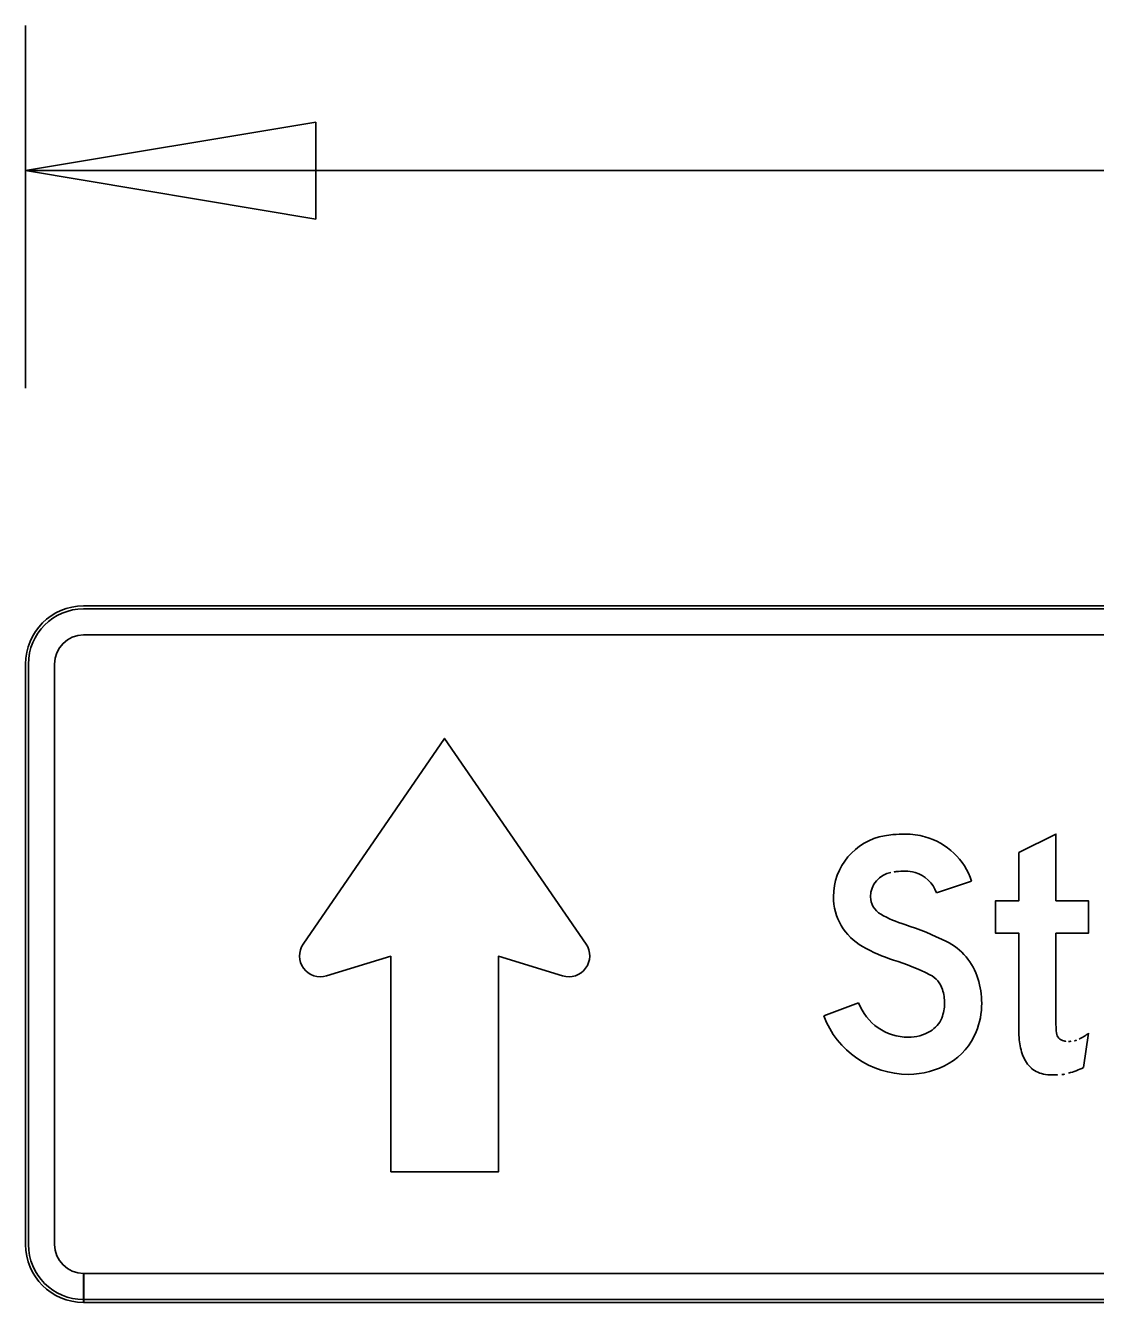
# Model space of a CAD drawing. Extents: x 1806251 to 1809821, y 414895 to 422886.
# Drawn here: x 1809677.2351 to 1809677.5116, y 415012.2906 to 415012.6206 of the extents above; entities that cross this region are included whole.
import ezdxf

# ---------------------------------------------------------------- set-up
doc = ezdxf.new("R2010")
doc.units = 0
for name, color, linetype in [('GSBWFILL', 7, 'Continuous'), ('GSCOLORFILL', 7, 'Continuous'), ('GSDIMS', 7, 'Continuous'), ('GSOUTLINE', 7, 'Continuous')]:
    doc.layers.add(name, color=color, linetype=linetype)

msp = doc.modelspace()

# ---------------------------------------------------------------- linework, layer by layer
at = {"layer": 'GSBWFILL'}
for p, q in [((1809677.94009, 415012.47057), (1809677.25009, 415012.47057)), ((1809677.25009, 415012.46307), (1809677.94009, 415012.46307)), ((1809677.23509, 415012.45557), (1809677.23509, 415012.30557)), ((1809677.24259, 415012.30557), (1809677.24259, 415012.45557)), ((1809677.50979, 415012.36017), (1809677.50852, 415012.35128)), ((1809677.25009, 415012.29057), (1809677.25009, 415012.29807)), ((1809677.94009, 415012.29807), (1809677.25017, 415012.29807)), ((1809677.25017, 415012.29807), (1809677.25017, 415012.29057)), ((1809677.25017, 415012.29057), (1809677.94009, 415012.29057))]:
    msp.add_line(p, q, dxfattribs=at)
for points in [[(1809677.37995, 415012.38318), (1809677.34339, 415012.43633), (1809677.30684, 415012.38318)], [(1809677.49179, 415012.36081), (1809677.49179, 415012.38597), (1809677.48579, 415012.38597), (1809677.48579, 415012.39437), (1809677.49179, 415012.39437), (1809677.49179, 415012.40684), (1809677.50139, 415012.41162), (1809677.50139, 415012.39437), (1809677.50979, 415012.39437), (1809677.50979, 415012.38597), (1809677.50139, 415012.38597), (1809677.50139, 415012.36229)], [(1809677.47048, 415012.39644), (1809677.47959, 415012.39947)], [(1809677.31289, 415012.37498), (1809677.32948, 415012.38005), (1809677.32948, 415012.32432)], [(1809677.32948, 415012.32432), (1809677.35731, 415012.32432), (1809677.35731, 415012.38005), (1809677.37389, 415012.37498)], [(1809677.45038, 415012.36802), (1809677.44139, 415012.36463)]]:
    msp.add_lwpolyline(points, dxfattribs=at)
for centre, radius, start, end in [((1809677.25009, 415012.45557), 0.015, 90, 180), ((1809677.25009, 415012.45557), 0.0075, 90, 180), ((1809677.25009, 415012.30557), 0.015, 180, 270), ((1809677.25009, 415012.30557), 0.0075, 180, 270)]:
    msp.add_arc(centre, radius, start, end, dxfattribs=at)
for centre, major_axis, ratio, start_param, end_param in [((1809677.45987, 415012.39544), (0, 0.01599), 0.999994, 0.175685, 1.570796), ((1809677.46162, 415012.38556), (0, 0.02603), 0.999994, 0.090794, 0.175685), ((1809677.46243, 415012.37673), (0, 0.0349), 0.999994, 6.283185, 6.373979), ((1809677.46243, 415012.39252), (0, 0.0191), 0.999994, 6.012094, 6.283185), ((1809677.4628, 415012.39388), (0, 0.01769), 0.999994, 5.034126, 6.012094), ((1809677.45987, 415012.39544), (0, 0.00639), 0.999994, 0.175685, 1.570796), ((1809677.46162, 415012.38556), (0, 0.01643), 0.999994, 0.090794, 0.175685), ((1809677.46243, 415012.37673), (0, 0.0253), 0.999994, 0, 0.090794), ((1809677.46243, 415012.39252), (0, 0.0095), 0.999994, 6.012094, 6.283185), ((1809677.4628, 415012.39388), (0, 0.00809), 0.999994, 5.034126, 6.012094), ((1809677.45867, 415012.39544), (0, 0.01479), 0.999994, 1.570796, 2.627164), ((1809677.45867, 415012.39544), (0, 0.00519), 0.999994, 1.570796, 2.627164), ((1809677.47222, 415012.41942), (0, 0.03274), 0.999994, 2.627164, 2.834816), ((1809677.43985, 415012.31721), (0, 0.07448), 0.999994, 5.820582, 5.976409), ((1809677.31131, 415012.38013), (0.00541, 0), 0.995577, 2.541204, 5.010095), ((1809677.37548, 415012.38013), (0.00541, 0), 0.995577, 4.414683, 6.883574), ((1809677.47222, 415012.41942), (0, 0.04234), 0.999994, 2.627164, 2.834816), ((1809677.46595, 415012.36956), (0, 0.01599), 0.999994, 5.010707, 5.820582), ((1809677.43985, 415012.31721), (0, 0.06488), 0.999994, 5.820582, 5.976409), ((1809677.46595, 415012.36956), (0, 0.00639), 0.999994, 5.010707, 5.820582), ((1809677.46048, 415012.36788), (0, 0.02171), 0.999994, 4.712389, 5.010707), ((1809677.46048, 415012.36788), (0, 0.01211), 0.999994, 4.712389, 5.010707), ((1809677.46324, 415012.37287), (0, 0.01375), 0.999994, 1.931277, 3.141593), ((1809677.46237, 415012.36788), (0, 0.01023), 0.999994, 4.331279, 4.712389), ((1809677.46237, 415012.36788), (0, 0.01983), 0.999994, 4.331279, 4.712389), ((1809677.46324, 415012.37287), (0, 0.02335), 0.999994, 1.931277, 3.141593), ((1809677.46542, 415012.36665), (0, 0.00693), 0.999994, 3.672524, 4.331279), ((1809677.46324, 415012.37037), (0, 0.01125), 0.999994, 3.141593, 3.672524), ((1809677.46542, 415012.36665), (0, 0.01653), 0.999994, 3.672524, 4.331279), ((1809677.51731, 415012.36081), (0, 0.02552), 0.999995, 1.570796, 1.662322), ((1809677.51791, 415012.36229), (0, 0.01652), 0.999995, 1.570796, 1.695783), ((1809677.5039, 415012.36053), (0, 0.0024), 0.999995, 1.695783, 2.93591), ((1809677.5017, 415012.36997), (0, 0.0127), 0.999995, 3.602705, 3.831871), ((1809677.50702, 415012.35972), (0, 0.01517), 0.999995, 1.653079, 1.937165), ((1809677.50462, 415012.36398), (0, 0.00593), 0.999995, 2.93591, 3.141593), ((1809677.50462, 415012.36662), (0, 0.00857), 0.999995, 3.141593, 3.322139), ((1809677.50535, 415012.36262), (0, 0.0045), 0.999995, 3.322139, 3.602705), ((1809677.5005, 415012.35721), (0, 0.00818), 0.999995, 1.936133, 2.408497), ((1809677.46324, 415012.37037), (0, 0.02085), 0.999994, 3.141593, 3.672524), ((1809677.4997, 415012.35663), (0, 0.00722), 0.999995, 2.436385, 2.996739), ((1809677.50112, 415012.37707), (0, 0.02769), 0.999995, 3.052778, 3.141593), ((1809677.50174, 415012.35991), (0, 0.0105), 0.999995, 3.24959, 3.420941), ((1809677.49757, 415012.37443), (0, 0.02561), 0.999995, 3.420942, 3.583276), ((1809677.50112, 415012.36561), (0, 0.01624), 0.999995, 3.141593, 3.24959)]:
    msp.add_ellipse(centre, major_axis=major_axis, ratio=ratio, start_param=start_param, end_param=end_param, dxfattribs=at)
at = {"layer": 'GSCOLORFILL'}
for p, q in [((1809677.94009, 415012.47057), (1809677.25009, 415012.47057)), ((1809677.94009, 415012.47057), (1809677.25009, 415012.47057)), ((1809677.94009, 415012.47057), (1809677.25009, 415012.47057)), ((1809677.25009, 415012.46982), (1809677.94009, 415012.46982)), ((1809677.25009, 415012.46307), (1809677.94009, 415012.46307)), ((1809677.23509, 415012.45557), (1809677.23509, 415012.30557)), ((1809677.23509, 415012.45557), (1809677.23509, 415012.30557)), ((1809677.23509, 415012.45557), (1809677.23509, 415012.30557)), ((1809677.23584, 415012.30557), (1809677.23584, 415012.45557)), ((1809677.24259, 415012.30557), (1809677.24259, 415012.45557)), ((1809677.50979, 415012.36017), (1809677.50852, 415012.35128)), ((1809677.25009, 415012.29057), (1809677.25009, 415012.29807)), ((1809677.94009, 415012.29807), (1809677.25017, 415012.29807)), ((1809677.25017, 415012.29807), (1809677.25017, 415012.29057)), ((1809677.25009, 415012.29057), (1809677.25009, 415012.29132)), ((1809677.25009, 415012.29057), (1809677.94009, 415012.29057)), ((1809677.94009, 415012.29132), (1809677.2501, 415012.29132)), ((1809677.2501, 415012.29132), (1809677.2501, 415012.29057)), ((1809677.2501, 415012.29057), (1809677.94009, 415012.29057)), ((1809677.25017, 415012.29057), (1809677.94009, 415012.29057))]:
    msp.add_line(p, q, dxfattribs=at)
for points in [[(1809677.37995, 415012.38318), (1809677.34339, 415012.43633), (1809677.30684, 415012.38318)], [(1809677.49179, 415012.36081), (1809677.49179, 415012.38597), (1809677.48579, 415012.38597), (1809677.48579, 415012.39437), (1809677.49179, 415012.39437), (1809677.49179, 415012.40684), (1809677.50139, 415012.41162), (1809677.50139, 415012.39437), (1809677.50979, 415012.39437), (1809677.50979, 415012.38597), (1809677.50139, 415012.38597), (1809677.50139, 415012.36229)], [(1809677.47048, 415012.39644), (1809677.47959, 415012.39947)], [(1809677.31289, 415012.37498), (1809677.32948, 415012.38005), (1809677.32948, 415012.32432)], [(1809677.32948, 415012.32432), (1809677.35731, 415012.32432), (1809677.35731, 415012.38005), (1809677.37389, 415012.37498)], [(1809677.45038, 415012.36802), (1809677.44139, 415012.36463)]]:
    msp.add_lwpolyline(points, dxfattribs=at)
for centre, radius, start, end in [((1809677.25009, 415012.45557), 0.015, 90, 180), ((1809677.25009, 415012.45557), 0.015, 90, 180), ((1809677.25009, 415012.45557), 0.015, 90, 180), ((1809677.25009, 415012.45557), 0.01425, 90, 180), ((1809677.25009, 415012.45557), 0.0075, 90, 180), ((1809677.25009, 415012.30557), 0.015, 180, 270), ((1809677.25009, 415012.30557), 0.015, 180, 270), ((1809677.25009, 415012.30557), 0.015, 180, 270), ((1809677.25009, 415012.30557), 0.01425, 180, 270), ((1809677.25009, 415012.30557), 0.0075, 180, 270)]:
    msp.add_arc(centre, radius, start, end, dxfattribs=at)
for centre, major_axis, ratio, start_param, end_param in [((1809677.45987, 415012.39544), (0, 0.01599), 0.999994, 0.175685, 1.570796), ((1809677.46162, 415012.38556), (0, 0.02603), 0.999994, 0.090794, 0.175685), ((1809677.46243, 415012.37673), (0, 0.0349), 0.999994, 6.283185, 6.373979), ((1809677.46243, 415012.39252), (0, 0.0191), 0.999994, 6.012094, 6.283185), ((1809677.4628, 415012.39388), (0, 0.01769), 0.999994, 5.034126, 6.012094), ((1809677.45987, 415012.39544), (0, 0.00639), 0.999994, 0.175685, 1.570796), ((1809677.46162, 415012.38556), (0, 0.01643), 0.999994, 0.090794, 0.175685), ((1809677.46243, 415012.37673), (0, 0.0253), 0.999994, 0, 0.090794), ((1809677.46243, 415012.39252), (0, 0.0095), 0.999994, 6.012094, 6.283185), ((1809677.4628, 415012.39388), (0, 0.00809), 0.999994, 5.034126, 6.012094), ((1809677.45867, 415012.39544), (0, 0.01479), 0.999994, 1.570796, 2.627164), ((1809677.45867, 415012.39544), (0, 0.00519), 0.999994, 1.570796, 2.627164), ((1809677.47222, 415012.41942), (0, 0.03274), 0.999994, 2.627164, 2.834816), ((1809677.43985, 415012.31721), (0, 0.07448), 0.999994, 5.820582, 5.976409), ((1809677.31131, 415012.38013), (0.00541, 0), 0.995577, 2.541204, 5.010095), ((1809677.37548, 415012.38013), (0.00541, 0), 0.995577, 4.414683, 6.883574), ((1809677.47222, 415012.41942), (0, 0.04234), 0.999994, 2.627164, 2.834816), ((1809677.46595, 415012.36956), (0, 0.01599), 0.999994, 5.010707, 5.820582), ((1809677.43985, 415012.31721), (0, 0.06488), 0.999994, 5.820582, 5.976409), ((1809677.46595, 415012.36956), (0, 0.00639), 0.999994, 5.010707, 5.820582), ((1809677.46048, 415012.36788), (0, 0.02171), 0.999994, 4.712389, 5.010707), ((1809677.46048, 415012.36788), (0, 0.01211), 0.999994, 4.712389, 5.010707), ((1809677.46324, 415012.37287), (0, 0.01375), 0.999994, 1.931277, 3.141593), ((1809677.46237, 415012.36788), (0, 0.01023), 0.999994, 4.331279, 4.712389), ((1809677.46237, 415012.36788), (0, 0.01983), 0.999994, 4.331279, 4.712389), ((1809677.46324, 415012.37287), (0, 0.02335), 0.999994, 1.931277, 3.141593), ((1809677.46542, 415012.36665), (0, 0.00693), 0.999994, 3.672524, 4.331279), ((1809677.46324, 415012.37037), (0, 0.01125), 0.999994, 3.141593, 3.672524), ((1809677.46542, 415012.36665), (0, 0.01653), 0.999994, 3.672524, 4.331279), ((1809677.51731, 415012.36081), (0, 0.02552), 0.999995, 1.570796, 1.662322), ((1809677.51791, 415012.36229), (0, 0.01652), 0.999995, 1.570796, 1.695783), ((1809677.5039, 415012.36053), (0, 0.0024), 0.999995, 1.695783, 2.93591), ((1809677.5017, 415012.36997), (0, 0.0127), 0.999995, 3.602705, 3.831871), ((1809677.50702, 415012.35972), (0, 0.01517), 0.999995, 1.653079, 1.937165), ((1809677.50462, 415012.36398), (0, 0.00593), 0.999995, 2.93591, 3.141593), ((1809677.50462, 415012.36662), (0, 0.00857), 0.999995, 3.141593, 3.322139), ((1809677.50535, 415012.36262), (0, 0.0045), 0.999995, 3.322139, 3.602705), ((1809677.5005, 415012.35721), (0, 0.00818), 0.999995, 1.936133, 2.408497), ((1809677.46324, 415012.37037), (0, 0.02085), 0.999994, 3.141593, 3.672524), ((1809677.4997, 415012.35663), (0, 0.00722), 0.999995, 2.436385, 2.996739), ((1809677.50112, 415012.37707), (0, 0.02769), 0.999995, 3.052778, 3.141593), ((1809677.50174, 415012.35991), (0, 0.0105), 0.999995, 3.24959, 3.420941), ((1809677.49757, 415012.37443), (0, 0.02561), 0.999995, 3.420942, 3.583276), ((1809677.50112, 415012.36561), (0, 0.01624), 0.999995, 3.141593, 3.24959)]:
    msp.add_ellipse(centre, major_axis=major_axis, ratio=ratio, start_param=start_param, end_param=end_param, dxfattribs=at)
at = {"layer": 'GSDIMS'}
for p, q in [((1809677.23509, 415012.52682), (1809677.23509, 415012.62057)), ((1809677.23509, 415012.58307), (1809677.95509, 415012.58307))]:
    msp.add_line(p, q, dxfattribs=at)
msp.add_lwpolyline([(1809677.23509, 415012.58307), (1809677.31009, 415012.57057), (1809677.31009, 415012.59557)], close=True, dxfattribs=at)
at = {"layer": 'GSOUTLINE'}
for p, q in [((1809677.94009, 415012.47057), (1809677.25009, 415012.47057)), ((1809677.94009, 415012.46307), (1809677.25009, 415012.46307)), ((1809677.23509, 415012.45557), (1809677.23509, 415012.30557)), ((1809677.24259, 415012.45557), (1809677.24259, 415012.30557)), ((1809677.50979, 415012.36017), (1809677.50852, 415012.35128)), ((1809677.25009, 415012.29807), (1809677.94009, 415012.29807)), ((1809677.25009, 415012.29057), (1809677.94009, 415012.29057))]:
    msp.add_line(p, q, dxfattribs=at)
for points in [[(1809677.37995, 415012.38318), (1809677.34339, 415012.43633), (1809677.30684, 415012.38318)], [(1809677.49179, 415012.36081), (1809677.49179, 415012.38597), (1809677.48579, 415012.38597), (1809677.48579, 415012.39437), (1809677.49179, 415012.39437), (1809677.49179, 415012.40684), (1809677.50139, 415012.41162), (1809677.50139, 415012.39437), (1809677.50979, 415012.39437), (1809677.50979, 415012.38597), (1809677.50139, 415012.38597), (1809677.50139, 415012.36229)], [(1809677.47048, 415012.39644), (1809677.47959, 415012.39947)], [(1809677.31289, 415012.37498), (1809677.32948, 415012.38005), (1809677.32948, 415012.32432)], [(1809677.32948, 415012.32432), (1809677.35731, 415012.32432), (1809677.35731, 415012.38005), (1809677.37389, 415012.37498)], [(1809677.45038, 415012.36802), (1809677.44139, 415012.36463)]]:
    msp.add_lwpolyline(points, dxfattribs=at)
for centre, radius, start, end in [((1809677.25009, 415012.45557), 0.015, 90, 180), ((1809677.25009, 415012.45557), 0.0075, 90, 180), ((1809677.25009, 415012.30557), 0.015, 180, 270), ((1809677.25009, 415012.30557), 0.0075, 180, 270)]:
    msp.add_arc(centre, radius, start, end, dxfattribs=at)
for centre, major_axis, ratio, start_param, end_param in [((1809677.45987, 415012.39544), (0, 0.01599), 0.999994, 0.175685, 1.570796), ((1809677.46162, 415012.38556), (0, 0.02603), 0.999994, 0.090794, 0.175685), ((1809677.46243, 415012.37673), (0, 0.0349), 0.999994, 6.283185, 6.373979), ((1809677.46243, 415012.39252), (0, 0.0191), 0.999994, 6.012094, 6.283185), ((1809677.4628, 415012.39388), (0, 0.01769), 0.999994, 5.034126, 6.012094), ((1809677.45987, 415012.39544), (0, 0.00639), 0.999994, 0.175685, 1.570796), ((1809677.46162, 415012.38556), (0, 0.01643), 0.999994, 0.090794, 0.175685), ((1809677.46243, 415012.37673), (0, 0.0253), 0.999994, 0, 0.090794), ((1809677.46243, 415012.39252), (0, 0.0095), 0.999994, 6.012094, 6.283185), ((1809677.4628, 415012.39388), (0, 0.00809), 0.999994, 5.034126, 6.012094), ((1809677.45867, 415012.39544), (0, 0.01479), 0.999994, 1.570796, 2.627164), ((1809677.45867, 415012.39544), (0, 0.00519), 0.999994, 1.570796, 2.627164), ((1809677.47222, 415012.41942), (0, 0.03274), 0.999994, 2.627164, 2.834816), ((1809677.43985, 415012.31721), (0, 0.07448), 0.999994, 5.820582, 5.976409), ((1809677.31131, 415012.38013), (0.00541, 0), 0.995577, 2.541204, 5.010095), ((1809677.37548, 415012.38013), (0.00541, 0), 0.995577, 4.414683, 6.883574), ((1809677.47222, 415012.41942), (0, 0.04234), 0.999994, 2.627164, 2.834816), ((1809677.46595, 415012.36956), (0, 0.01599), 0.999994, 5.010707, 5.820582), ((1809677.43985, 415012.31721), (0, 0.06488), 0.999994, 5.820582, 5.976409), ((1809677.46595, 415012.36956), (0, 0.00639), 0.999994, 5.010707, 5.820582), ((1809677.46048, 415012.36788), (0, 0.02171), 0.999994, 4.712389, 5.010707), ((1809677.46048, 415012.36788), (0, 0.01211), 0.999994, 4.712389, 5.010707), ((1809677.46324, 415012.37287), (0, 0.01375), 0.999994, 1.931277, 3.141593), ((1809677.46237, 415012.36788), (0, 0.01023), 0.999994, 4.331279, 4.712389), ((1809677.46237, 415012.36788), (0, 0.01983), 0.999994, 4.331279, 4.712389), ((1809677.46324, 415012.37287), (0, 0.02335), 0.999994, 1.931277, 3.141593), ((1809677.46542, 415012.36665), (0, 0.00693), 0.999994, 3.672524, 4.331279), ((1809677.46324, 415012.37037), (0, 0.01125), 0.999994, 3.141593, 3.672524), ((1809677.46542, 415012.36665), (0, 0.01653), 0.999994, 3.672524, 4.331279), ((1809677.51731, 415012.36081), (0, 0.02552), 0.999995, 1.570796, 1.662322), ((1809677.51791, 415012.36229), (0, 0.01652), 0.999995, 1.570796, 1.695783), ((1809677.5039, 415012.36053), (0, 0.0024), 0.999995, 1.695783, 2.93591), ((1809677.5017, 415012.36997), (0, 0.0127), 0.999995, 3.602705, 3.831871), ((1809677.50702, 415012.35972), (0, 0.01517), 0.999995, 1.653079, 1.937165), ((1809677.50462, 415012.36398), (0, 0.00593), 0.999995, 2.93591, 3.141593), ((1809677.50462, 415012.36662), (0, 0.00857), 0.999995, 3.141593, 3.322139), ((1809677.50535, 415012.36262), (0, 0.0045), 0.999995, 3.322139, 3.602705), ((1809677.5005, 415012.35721), (0, 0.00818), 0.999995, 1.936133, 2.408497), ((1809677.46324, 415012.37037), (0, 0.02085), 0.999994, 3.141593, 3.672524), ((1809677.4997, 415012.35663), (0, 0.00722), 0.999995, 2.436385, 2.996739), ((1809677.50112, 415012.37707), (0, 0.02769), 0.999995, 3.052778, 3.141593), ((1809677.50174, 415012.35991), (0, 0.0105), 0.999995, 3.24959, 3.420941), ((1809677.49757, 415012.37443), (0, 0.02561), 0.999995, 3.420942, 3.583276), ((1809677.50112, 415012.36561), (0, 0.01624), 0.999995, 3.141593, 3.24959)]:
    msp.add_ellipse(centre, major_axis=major_axis, ratio=ratio, start_param=start_param, end_param=end_param, dxfattribs=at)

doc.saveas('drawing.dxf')
